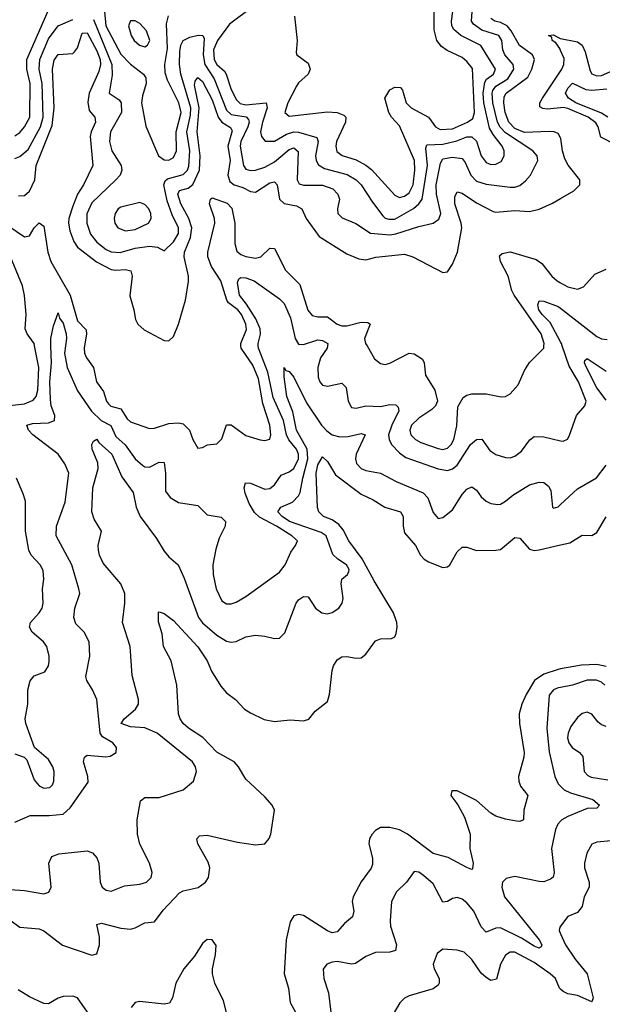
# Model space of a CAD drawing. Header units: inches. Extents: x 1603819 to 1745079, y 385938 to 533966.
# Tile 395 of 561: x 1707750 to 1710173, y 447263 to 451356. Entities that reach past the tile are written whole.
import ezdxf

# ---------------------------------------------------------------- set-up
doc = ezdxf.new("R2010")
doc.units = ezdxf.units.IN
doc.header["$MEASUREMENT"] = 0
for name, color, linetype in [('B7404', 7, 'Continuous'), ('B7405', 7, 'Continuous'), ('B7414', 7, 'Continuous'), ('B7415', 7, 'Continuous')]:
    doc.layers.add(name, color=color, linetype=linetype)

msp = doc.modelspace()

# ---------------------------------------------------------------- linework, layer by layer
at = {"layer": 'B7404', "color": 5}
for points, elevation in [([(1707670, 449747.3), (1707770, 449759.5), (1707806, 449774), (1707817.5, 449790), (1707824.7, 449815.3), (1707829.3, 449910), (1707811.9, 450000)], 380), ([(1707730, 448019.5), (1707792.5, 448047.5), (1707872.6, 448047.4), (1707930, 448052.7), (1707960.1, 448079.9), (1708034.5, 448185.5), (1708033.6, 448210), (1708015.1, 448270), (1708019.6, 448290), (1708030, 448298.7), (1708108.5, 448291.5), (1708125.5, 448294.5), (1708150.7, 448309.3), (1708152.4, 448330), (1708136.9, 448350), (1708094.5, 448374.5), (1708084.2, 448390), (1708070.6, 448530), (1708052.5, 448570), (1708028.5, 448608.5), (1708025.1, 448625.1), (1708041.6, 448710), (1708039.3, 448770), (1708017.6, 448810), (1707983.7, 448843.7), (1707975.4, 448870), (1707979.5, 448910), (1707999.3, 448970), (1707995.3, 448990), (1707966.3, 449090), (1707901, 449210), (1707903.2, 449250), (1707939.4, 449350), (1707953.8, 449470), (1707937.8, 449510), (1707909.2, 449550), (1707804.7, 449630), (1707785.8, 449650), (1707779.7, 449670), (1707803.2, 449676.8), (1707870, 449680.1), (1707894, 449690), (1707895.3, 449710), (1707880.4, 449750), (1707877.4, 449777.4), (1707874.5, 449850), (1707882.3, 449930), (1707879.7, 450000)], 360), ([(1707940.7, 450000), (1707936.5, 449970), (1707947.3, 449910), (1707990, 449812.8), (1708048.5, 449728.5), (1708089.2, 449689.2), (1708129.1, 449669.1), (1708150, 449622.7), (1708188, 449588), (1708230, 449530.1), (1708262.4, 449502.4), (1708270, 449497.4), (1708290, 449495.5), (1708330, 449516.6), (1708350, 449515.3), (1708356.6, 449470), (1708356.2, 449396.2), (1708375.6, 449370), (1708410, 449349.1), (1708490, 449336), (1708530, 449298), (1708588, 449288), (1708606, 449270), (1708603.9, 449250), (1708579.5, 449200.5), (1708565.1, 449154.9), (1708553.3, 449090), (1708554.7, 449050), (1708566.9, 448990), (1708590, 448940.2), (1708610, 448927.6), (1708630, 448927.1), (1708650, 448934), (1708690, 448958.1), (1708830, 449059.3), (1708853.4, 449090), (1708877.2, 449142.8), (1708897.6, 449170), (1708905.1, 449190), (1708882.4, 449210), (1708818, 449250), (1708747.6, 449287.6), (1708726.7, 449306.7), (1708704.2, 449344.2), (1708687.3, 449387.3), (1708683.2, 449410), (1708688.8, 449430), (1708710, 449428.7), (1708770, 449403.5), (1708790, 449407.3), (1708810, 449422.6), (1708837.1, 449462.9), (1708870, 449475.7), (1708890, 449490.1), (1708909.6, 449530), (1708909.3, 449550), (1708900.5, 449570), (1708869.6, 449609.6), (1708859.4, 449630), (1708847.7, 449690), (1708804.7, 449784.7), (1708781.6, 449890), (1708742.6, 449990), (1708742, 450000)], 360), ([(1708019.2, 450000), (1708017.4, 449990), (1708018.9, 449970), (1708027.5, 449950), (1708056.1, 449910), (1708069.4, 449850), (1708097.6, 449810), (1708110.1, 449770.1), (1708118.5, 449758.5), (1708129.3, 449749.3), (1708170, 449738.4), (1708196.5, 449696.5), (1708210, 449683.7), (1708290, 449656.2), (1708310, 449657.8), (1708370, 449677.5), (1708410, 449680.2), (1708430, 449675.4), (1708455.8, 449650), (1708470.2, 449610.2), (1708490, 449574), (1708510, 449578), (1708531.1, 449588.9), (1708570, 449593.1), (1708590, 449613), (1708610, 449671.7), (1708630, 449671.2), (1708690, 449626.7), (1708750, 449608.6), (1708770, 449606.4), (1708790, 449612.7), (1708794.6, 449630), (1708790.4, 449669.6), (1708760.8, 449760.8), (1708743.4, 449863.4), (1708719.1, 449919.1), (1708670.7, 449990), (1708670.1, 450000)], 380), ([(1709030.4, 450000), (1709028.7, 449990), (1709000.5, 449950), (1708989.7, 449910.3), (1708990.8, 449870), (1708998.2, 449850), (1709010, 449836.9), (1709030, 449832.9), (1709090, 449845.5), (1709107.1, 449827.1), (1709116.6, 449770), (1709130, 449743.6), (1709150, 449741.5), (1709190, 449750.1), (1709250, 449747.3), (1709290, 449756.3), (1709314.7, 449754.7), (1709324.6, 449744.6), (1709326.6, 449730), (1709297.1, 449670), (1709284.4, 449630), (1709286.2, 449610), (1709296.4, 449590), (1709330, 449555.7), (1709356.3, 449536.3), (1709490, 449489.1), (1709530, 449481.8), (1709550, 449488.3), (1709570, 449503.5), (1709625.3, 449590), (1709650, 449610.8), (1709671.9, 449611.9), (1709705.2, 449565.2), (1709730, 449547.7), (1709770, 449535.3), (1709790, 449535), (1709810, 449541.8), (1709837.5, 449562.5), (1709871.3, 449608.7), (1709890, 449623.6), (1709930, 449621.3), (1710000, 449605.4)], 360), ([(1709194.7, 450000), (1709226.2, 449946.2), (1709250, 449926.9), (1709270, 449922.2), (1709290, 449927.5), (1709370, 449970.2), (1709390, 449966.9), (1709424.7, 449944.7), (1709432.9, 449930), (1709438.2, 449878.2), (1709476.3, 449816.3), (1709488.2, 449770), (1709479.1, 449750), (1709464.4, 449735.6), (1709410, 449699.6), (1709379.8, 449670), (1709372.5, 449650), (1709377.4, 449630), (1709395.8, 449610), (1709418.7, 449598.7), (1709490, 449572.7), (1709510, 449568.8), (1709530, 449574.2), (1709544.9, 449590), (1709555, 449610), (1709567.8, 449667.8), (1709572.9, 449747.1), (1709594.8, 449785.2), (1709610, 449795.2), (1709630, 449800.5), (1709690, 449801), (1709752.1, 449787.9), (1709770, 449788.9), (1709790, 449800.3), (1709822.8, 449837.2), (1709850, 449898), (1709870, 449930.4), (1709929.8, 449990.2), (1709930.5, 450000)], 380), ([(1707670, 447742.7), (1707770, 447735.7), (1707850, 447721.2), (1707871.4, 447728.6), (1707880.3, 447750), (1707870.8, 447849.2), (1707883.2, 447876.8), (1707912.3, 447887.7), (1708030, 447900.2), (1708052.6, 447892.6), (1708071, 447871), (1708078.4, 447850), (1708084.3, 447770), (1708093.4, 447750), (1708110, 447737.3), (1708130, 447732.9), (1708185.1, 447754.9), (1708250, 447761.6), (1708277.6, 447770), (1708297.2, 447790), (1708300.3, 447810), (1708290, 447849.5), (1708250, 447929), (1708239.7, 447970), (1708238.9, 448030), (1708251.6, 448108.4), (1708270, 448122.4), (1708330, 448122.4), (1708430, 448154.6), (1708473.3, 448190), (1708485.4, 448230), (1708481.1, 448250), (1708468.4, 448270), (1708321.6, 448390), (1708270, 448412.3), (1708210, 448415.9), (1708171.1, 448430), (1708184.8, 448450), (1708231.8, 448490), (1708244.1, 448510), (1708244.1, 448530), (1708218.2, 448630), (1708209.8, 448750), (1708177.1, 448850), (1708186.9, 448930), (1708186.8, 448970), (1708169.8, 449010), (1708097.2, 449097.2), (1708081.6, 449130), (1708077.5, 449150), (1708076.2, 449170), (1708089.9, 449230), (1708059.4, 449279.4), (1708049.9, 449310), (1708054.3, 449410), (1708075.8, 449490), (1708074.2, 449514.2), (1708051.1, 449570), (1708049.8, 449590), (1708056.2, 449603.8), (1708070, 449612), (1708078.4, 449598.4), (1708132.5, 449550), (1708175.1, 449455.1), (1708221.6, 449390), (1708233.9, 449330), (1708251.1, 449290), (1708319.3, 449199.3), (1708350, 449146.5), (1708370, 449122.7), (1708409.5, 449089.5), (1708434.4, 449034.4), (1708493.1, 448870), (1708510, 448849), (1708570, 448796.8), (1708610, 448772.9), (1708630, 448768), (1708650, 448771.2), (1708690, 448790.2), (1708730, 448797.8), (1708770, 448793.7), (1708810, 448783), (1708830, 448784.9), (1708852.5, 448807.5), (1708899.7, 448930), (1708910, 448943.8), (1708930, 448957.6), (1708950, 448957.1), (1708979.7, 448910), (1709006.3, 448890), (1709030, 448886.2), (1709050, 448891.4), (1709077.5, 448910), (1709091.8, 448930), (1709095.9, 448950), (1709086.4, 449010), (1709089.7, 449030), (1709114, 449050), (1709118.2, 449061.8), (1709119.7, 449070), (1709109.6, 449090), (1709073, 449113), (1709052.7, 449132.7), (1709024.6, 449210), (1709003.9, 449223.9), (1708872.1, 449270), (1708842.2, 449290), (1708823, 449310), (1708836.1, 449330), (1708884.3, 449350), (1708910, 449376), (1708916.9, 449390), (1708927.1, 449450), (1708948.4, 449530), (1708945.3, 449570), (1708900.6, 449650), (1708886, 449726), (1708861.2, 449790), (1708849.3, 449870.7), (1708850, 449910.4), (1708856.8, 449896.8), (1708870, 449894), (1708890, 449870.4), (1708942.9, 449762.9), (1709005.3, 449670), (1709026.7, 449646.7), (1709050.1, 449630.1), (1709081.3, 449621.3), (1709116.6, 449623.4), (1709170, 449636), (1709187, 449630), (1709149, 449549), (1709146.9, 449530), (1709151.3, 449511.3), (1709170, 449490.2), (1709190, 449482), (1709250, 449471.1), (1709316.3, 449436.3), (1709428.3, 449388.3), (1709448, 449368), (1709470, 449306.8), (1709490, 449282), (1709510, 449286.7), (1709550, 449318.6), (1709590, 449381.6), (1709610, 449403.8), (1709630, 449413.2), (1709650, 449400.3), (1709670, 449372.8), (1709690, 449354.7), (1709710, 449345.2), (1709739.3, 449340.7), (1709750, 449341.5), (1709770, 449353.6), (1709801.2, 449378.8), (1709870, 449422), (1709910, 449433.6), (1709930, 449431.6), (1709950, 449416.4), (1709958.6, 449398.6), (1709966.4, 449330), (1709970, 449325.5), (1709990, 449330.4), (1710000, 449339.8)], 340), ([(1707710, 447611.9), (1707750, 447583.2), (1707830, 447576.8), (1707850, 447567.5), (1707928, 447508), (1708050, 447466.6), (1708070, 447471.8), (1708082, 447510), (1708081.3, 447541.3), (1708070, 447594), (1708090, 447600.2), (1708170, 447579), (1708210, 447575), (1708230, 447580.1), (1708270, 447601.3), (1708310, 447605.2), (1708346.3, 447653.7), (1708414.5, 447725.5), (1708430, 447734.8), (1708491.9, 447748.1), (1708523, 447770), (1708535.6, 447790), (1708541.2, 447830), (1708533.4, 447853.4), (1708490.7, 447930), (1708487.2, 447950), (1708497.5, 447962.5), (1708530, 447966.4), (1708656.4, 447936.4), (1708730, 447926), (1708769.8, 447930.2), (1708787.6, 447952.4), (1708794.6, 447970), (1708809.8, 448069.8), (1708800.2, 448090), (1708770, 448125.7), (1708690, 448199.1), (1708659.3, 448250), (1708641.3, 448270), (1708570, 448311.5), (1708511.3, 448371.3), (1708451.6, 448410), (1708429.8, 448430), (1708417.8, 448450), (1708410.9, 448470), (1708402.7, 448590), (1708380.2, 448690), (1708347.9, 448750), (1708343, 448803), (1708327, 448853), (1708327.5, 448892.5), (1708330, 448894.8), (1708350, 448886.8), (1708390, 448858.4), (1708490, 448749.2), (1708529.5, 448690), (1708548.2, 448648.2), (1708585.8, 448585.8), (1708610, 448557.4), (1708647.6, 448530), (1708684.6, 448490), (1708710, 448474), (1708766, 448446), (1708810, 448438), (1708874.5, 448445.5), (1708930, 448441.1), (1708951.9, 448448.1), (1708978.9, 448481.1), (1709030, 448522), (1709038.5, 448550), (1709050, 448651), (1709055.1, 448670), (1709070, 448694.4), (1709090, 448706.7), (1709110, 448708.7), (1709150, 448701.3), (1709170, 448702.4), (1709190, 448718.7), (1709230, 448773.1), (1709250, 448782.3), (1709296.6, 448783.4), (1709309.7, 448790.3), (1709316, 448804), (1709320.3, 448830), (1709318, 448850), (1709304, 448890), (1709223.7, 449023.7), (1709174.9, 449114.9), (1709118.4, 449190), (1709094.7, 449234.7), (1709077.4, 449257.4), (1709050, 449276.4), (1709014, 449290), (1708994, 449310), (1708988.6, 449328.6), (1708982.5, 449470), (1708990, 449505.3), (1709010, 449538.7), (1709030, 449519.3), (1709063.8, 449463.8), (1709170, 449384), (1709220.3, 449360.3), (1709268.7, 449328.7), (1709333.4, 449310), (1709344.8, 449290), (1709344.7, 449250), (1709350, 449223.2), (1709396.3, 449170), (1709417.3, 449130), (1709432.7, 449112.7), (1709450, 449101.8), (1709510, 449078.3), (1709530, 449081.3), (1709539.4, 449090), (1709570, 449144.2), (1709590, 449163.2), (1709610, 449162.9), (1709650, 449148.8), (1709730.2, 449150.2), (1709750, 449154), (1709810, 449203.2), (1709830, 449200.9), (1709870, 449154.4), (1709890, 449148.5), (1709910, 449152.1), (1710000, 449172.8)], 320), ([(1707730, 448304.5), (1707768, 448290), (1707778.7, 448278.7), (1707810, 448196.5), (1707830, 448170.2), (1707850, 448161.2), (1707875.6, 448164.4), (1707885.6, 448174.4), (1707892.1, 448190), (1707892.7, 448230), (1707887.4, 448250), (1707870, 448280.3), (1707810.7, 448330.7), (1707775.3, 448430), (1707772.4, 448450), (1707783, 448510), (1707783.1, 448570), (1707792.7, 448607.3), (1707810, 448628.7), (1707854.6, 448645.4), (1707869.7, 448670), (1707872.3, 448687.7), (1707872.7, 448710), (1707862.5, 448750), (1707849.1, 448770), (1707801.2, 448810), (1707790.7, 448830), (1707794.6, 448850), (1707830.8, 448890), (1707842.8, 448910), (1707846.6, 448930), (1707844.1, 448990), (1707849.9, 449030.1), (1707846.7, 449066.7), (1707835.4, 449090), (1707797.1, 449130), (1707787.3, 449150), (1707773.8, 449230), (1707773.6, 449353.6), (1707764.7, 449384.7), (1707736.1, 449450)], 380), ([(1710000, 448656.9), (1709990, 448655), (1709930, 448635.7), (1709891.4, 448608.6), (1709856.3, 448550), (1709838.2, 448510), (1709827.5, 448470), (1709828.2, 448430), (1709848.4, 448310), (1709847.5, 448290), (1709824.2, 448210), (1709825.8, 448190), (1709833.6, 448170), (1709863.6, 448130), (1709847.1, 448070), (1709844.9, 448030), (1709830, 448022), (1709816.7, 448023.3), (1709770, 448031.8), (1709730, 448045), (1709710, 448057.3), (1709649.7, 448110), (1709570, 448149.5), (1709548, 448150), (1709543, 448130), (1709572, 448092), (1709600.1, 448040.1), (1709624.2, 447970), (1709621.7, 447910), (1709636.6, 447850), (1709633.9, 447826.1), (1709630, 447823.1), (1709610, 447831.7), (1709532.7, 447872.7), (1709469.9, 447889.9), (1709363.4, 447970), (1709330, 447988.3), (1709290, 447997.9), (1709250, 447997.4), (1709230, 447985.7), (1709215.3, 447970), (1709205.3, 447950), (1709202.5, 447930), (1709217.8, 447870), (1709216.8, 447843.2), (1709211.1, 447828.9), (1709170, 447771.6), (1709136.8, 447710), (1709132.4, 447690), (1709139.4, 447650), (1709133.9, 447626.1), (1709101.3, 447598.7), (1709070, 447564), (1709050, 447559.8), (1709030, 447567.5), (1708930, 447631.7), (1708910, 447636.1), (1708890, 447631.1), (1708875, 447605), (1708858.7, 447530), (1708850.2, 447390), (1708867.5, 447330), (1708874.2, 447270), (1708896.3, 447230)], 320), ([(1710000, 448579.9), (1709990, 448577.9), (1709970, 448569.8), (1709952.5, 448547.5), (1709942, 448410), (1709952.6, 448312.6), (1709976.2, 448210), (1709990, 448179.3), (1710000, 448169.3)], 340), ([(1710000, 448024.5), (1709988.1, 448011.9), (1709979.3, 447990), (1709962.5, 447910), (1709973.4, 447810), (1709968.3, 447791.7), (1709957.7, 447782.3), (1709930, 447772.4), (1709910, 447772.6), (1709810, 447793.5), (1709773.7, 447786.3), (1709758.6, 447770), (1709755, 447750), (1709767.1, 447710), (1709910.1, 447530), (1709921.4, 447510), (1709918.9, 447501.1), (1709910, 447495.8), (1709890, 447504.1), (1709837.2, 447537.2), (1709750, 447580.1), (1709730, 447578.5), (1709690, 447562.2), (1709670, 447584.8), (1709638.4, 447650), (1709610, 447684.6), (1709590, 447699.4), (1709570, 447706.3), (1709550, 447702.5), (1709530, 447689.8), (1709510, 447687.4), (1709470, 447763.5), (1709430, 447798.5), (1709410, 447811.3), (1709390, 447815.1), (1709358.3, 447770), (1709317.2, 447730), (1709296.9, 447690), (1709290.2, 447609.8), (1709292.6, 447587.4), (1709317.8, 447510), (1709313.4, 447486.6), (1709290, 447479.8), (1709230, 447477.4), (1709190, 447460.7), (1709147.1, 447432.9), (1709129.9, 447429.9), (1709070, 447439.9), (1709050, 447438.5), (1709026.7, 447430), (1709011.6, 447408.4), (1709014.4, 447370), (1709034.7, 447310), (1709043.7, 447230)], 340), ([(1710000, 447587.7), (1709996.7, 447583.3), (1709993.8, 447570), (1710000, 447555.6)], 360), ([(1708620.1, 447190), (1708597.4, 447277.4), (1708562.1, 447350), (1708552.1, 447390), (1708551.8, 447410), (1708564.6, 447470), (1708566.7, 447506.7), (1708550.7, 447530.7), (1708530, 447532.7), (1708510, 447515.8), (1708477.5, 447462.5), (1708432.2, 447410), (1708399.8, 447350), (1708385, 447290), (1708372.7, 447267.3), (1708350, 447263.8), (1708250, 447274.9), (1708229.5, 447270.5), (1708212.8, 447250)], 320), ([(1710000, 447325.6), (1709995.7, 447330), (1709978, 447370), (1709956, 447390), (1709890, 447437.1), (1709810, 447479.1), (1709790, 447478.9), (1709770, 447466.9), (1709750.1, 447429.9), (1709732.9, 447367.1), (1709710, 447362), (1709690, 447373.4), (1709670, 447392.6), (1709630, 447449), (1709598.9, 447478.9), (1709570, 447487.5), (1709510, 447492.1), (1709485.7, 447474.3), (1709469.5, 447430), (1709473.3, 447410), (1709495, 447370), (1709495.1, 447350), (1709490, 447342), (1709470, 447326.4), (1709370, 447298.5), (1709350, 447288.4), (1709330.9, 447269.1), (1709290, 447197.6)], 360), ([(1708032.2, 447230), (1707989.8, 447289.8), (1707970, 447296.8), (1707930, 447295.3), (1707910, 447288.6), (1707870, 447265.1), (1707850, 447265.7), (1707790, 447294.3), (1707743, 447323)], 320)]:
    msp.add_lwpolyline(points, dxfattribs=dict(at, elevation=elevation))
at = {"layer": 'B7405', "color": 5}
for points, elevation in [([(1708720.8, 451410), (1708622.2, 451337.8), (1708572.3, 451270), (1708556.5, 451230), (1708558.3, 451190), (1708569.5, 451169.5), (1708601.7, 451141.7), (1708609, 451130), (1708628.2, 451070), (1708650, 451024.3), (1708667, 451007), (1708690, 451001.6), (1708774.3, 451010), (1708779.5, 450990), (1708759.5, 450930), (1708752, 450890), (1708755, 450870), (1708770.7, 450850.7), (1708810, 450851), (1708859.5, 450880.5), (1708890, 450889.8), (1708910, 450887.9), (1708985.7, 450865.7), (1708991.5, 450850), (1708980.4, 450790), (1708982.9, 450770), (1708992.2, 450752.2), (1709017.8, 450737.8), (1709112.4, 450712.4), (1709150, 450690.5), (1709169.6, 450670), (1709216.8, 450596.8), (1709260.4, 450540.4), (1709270, 450531.1), (1709285.9, 450525.9), (1709310, 450526.3), (1709388.4, 450571.6), (1709410.2, 450589.8), (1709423.4, 450610), (1709446.2, 450750), (1709438.9, 450821.1), (1709443.8, 450836.2), (1709510, 450838.3), (1709567.7, 450852.3), (1709610, 450868.2), (1709630, 450868.6), (1709650.4, 450850.4), (1709669.6, 450789.6), (1709690, 450762.7), (1709710, 450754), (1709730, 450755), (1709753.2, 450766.8), (1709765.3, 450790), (1709764.8, 450810), (1709757, 450830), (1709718.7, 450878.7), (1709704.3, 450904.3), (1709680.1, 451010), (1709678.1, 451050), (1709684.2, 451095.8), (1709691.3, 451108.7), (1709721.3, 451130), (1709728.6, 451150), (1709668.1, 451248.1), (1709584.1, 451290), (1709555.3, 451315.3), (1709547.6, 451330), (1709545.8, 451350), (1709551.5, 451390)], 460), ([(1707730, 450873), (1707750, 450886.2), (1707769.9, 450910), (1707791.8, 450950), (1707793.3, 451090), (1707779.2, 451150), (1707779.1, 451190), (1707867.7, 451392.3)], 460), ([(1708056.3, 451356.3), (1708133.2, 451170), (1708134.8, 451125.2), (1708122, 451050), (1708163.3, 451023.3), (1708171.9, 451010), (1708173.5, 450970), (1708127.4, 450890), (1708123.1, 450850), (1708132.8, 450810), (1708172.3, 450750), (1708174.4, 450730), (1708167, 450710), (1708149.7, 450690.3), (1708050, 450594.9), (1708028.7, 450548.7), (1708029.2, 450510), (1708043.8, 450463.8), (1708070.3, 450430.3), (1708110, 450400.5), (1708130.4, 450390.4), (1708168.2, 450388.2), (1708230, 450405.8), (1708290, 450414.9), (1708323, 450410), (1708350, 450395.3), (1708390, 450432.5), (1708410, 450466.9), (1708410.6, 450490), (1708384.4, 450544.4), (1708363.4, 450603.4), (1708349.1, 450670), (1708354.7, 450685.3), (1708365.1, 450694.9), (1708430, 450712), (1708447.2, 450730), (1708452.7, 450747.3), (1708457.9, 450810), (1708445.4, 450890), (1708460.7, 450959.3), (1708462, 450990), (1708420.5, 451130), (1708414.5, 451170), (1708415.8, 451224.2), (1708420.6, 451250), (1708430.3, 451269.7), (1708457.1, 451282.9), (1708491.4, 451291.4), (1708510.8, 451290.8), (1708517.5, 451277.5), (1708512.6, 451210), (1708520.4, 451170), (1708558.1, 451110), (1708610, 450979.1), (1708630, 450961.7), (1708691.8, 450951.8), (1708701.2, 450941.2), (1708703.9, 450930), (1708698.2, 450910), (1708669.5, 450850), (1708667.4, 450830), (1708680.1, 450750), (1708690, 450734), (1708710, 450728.7), (1708730, 450730.6), (1708770, 450742.8), (1708810, 450765.5), (1708870, 450816.5), (1708890, 450822.8), (1708908.1, 450808.1), (1708903.6, 450690), (1708912.9, 450672.9), (1708930, 450668.1), (1709010, 450668.2), (1709052.1, 450652.1), (1709073.1, 450630), (1709079.8, 450610), (1709071.2, 450570), (1709072.6, 450550), (1709091.5, 450531.5), (1709148.3, 450508.3), (1709208.5, 450468.5), (1709290, 450461.9), (1709315, 450465), (1709410, 450496.4), (1709469.9, 450510.1), (1709493.6, 450526.4), (1709500.9, 450550), (1709483.9, 450630), (1709482.6, 450670), (1709500.8, 450759.2), (1709510, 450776.8), (1709550, 450784.9), (1709590, 450778.5), (1709602.5, 450762.5), (1709625.7, 450710), (1709650, 450684.5), (1709690, 450671.7), (1709790, 450659.8), (1709810, 450659.5), (1709830, 450666.6), (1709854, 450686), (1709874.8, 450710), (1709905.1, 450770), (1709902, 450790), (1709884.8, 450810), (1709770, 450885), (1709748.4, 450908.4), (1709736.8, 450930), (1709718.2, 451010), (1709715.3, 451050), (1709718.4, 451061.6), (1709730, 451079.2), (1709780.6, 451110), (1709804.7, 451150), (1709802.4, 451170), (1709767.8, 451210), (1709758.9, 451230), (1709755.4, 451270), (1709742.8, 451290), (1709672.2, 451312.2), (1709637.2, 451337.2), (1709628.5, 451350), (1709632, 451390)], 440), ([(1708101.9, 451390), (1708107.6, 451330), (1708170, 451211.9), (1708210, 451171.1), (1708265, 451130), (1708274, 451114), (1708275.7, 451090), (1708260.5, 451039.5), (1708257, 451010), (1708273.8, 450913.8), (1708327.2, 450790), (1708350, 450773.2), (1708370, 450772.4), (1708390, 450783.5), (1708402, 450810), (1708400.7, 450890), (1708421, 450970), (1708412, 451010), (1708364.3, 451104.3), (1708354.9, 451134.9), (1708353.3, 451170), (1708364.3, 451235.7), (1708361, 451339), (1708368.6, 451371.4)], 460), ([(1708892.8, 451370), (1708904.4, 451270), (1708899.8, 451219.8), (1708902.8, 451210), (1708950, 451175.5), (1708957.4, 451150), (1708950.1, 451129.9), (1708910, 451093.1), (1708900.8, 451079.2), (1708864.9, 451010), (1708852.3, 450970), (1708870, 450955.4), (1709030, 450973), (1709070.2, 450970.2), (1709098.4, 450958.4), (1709106.4, 450950), (1709105.5, 450930), (1709068.1, 450850), (1709064.4, 450830), (1709068.4, 450808.4), (1709090.6, 450790.6), (1709150, 450772.7), (1709190, 450751.7), (1709213.1, 450733.1), (1709310, 450626), (1709330, 450617.1), (1709350, 450621.8), (1709370, 450636.1), (1709386.7, 450670), (1709393.7, 450730), (1709392.4, 450770), (1709330, 450914.8), (1709296.9, 450950), (1709285.1, 450970), (1709269.3, 451030), (1709290, 451064.7), (1709310, 451074.8), (1709334.4, 451074.4), (1709342.8, 451062.8), (1709357.8, 451010), (1709378, 450990), (1709450.1, 450950.1), (1709479.5, 450910), (1709499.2, 450899.2), (1709550, 450902.3), (1709612.8, 450930), (1709634.8, 450945.2), (1709642.1, 450970), (1709632.7, 451152.7), (1709610, 451182.7), (1709590, 451198.3), (1709528.1, 451228.1), (1709504.4, 451244.4), (1709485.4, 451270), (1709474, 451314), (1709474.4, 451390)], 480), ([(1710000, 450864.1), (1709990, 450882.9), (1709973.6, 450890), (1709951.7, 450891.7), (1709850, 450886.9), (1709810, 450903.1), (1709783.8, 450930), (1709769.5, 450970), (1709763.3, 451010), (1709764.7, 451035.3), (1709773.8, 451050), (1709863, 451117), (1709880.1, 451150), (1709891.8, 451190), (1709883.1, 451210), (1709828.5, 451248.5), (1709793.6, 451310), (1709776.9, 451330), (1709750, 451344.3), (1709725.7, 451350), (1709710, 451360.4)], 420), ([(1707730, 450778.4), (1707750, 450787.2), (1707784.3, 450815.7), (1707836.4, 450910), (1707847.9, 450950), (1707843.5, 451090), (1707830.2, 451150), (1707833.3, 451190), (1707870, 451275.9), (1707910, 451330.1), (1707970, 451356.7)], 440), ([(1707744.2, 450624.2), (1707770, 450625.5), (1707790, 450643.1), (1707812.5, 450690), (1707817.9, 450750), (1707884.6, 450915.4), (1707893, 450990), (1707885.8, 451150), (1707892.4, 451187.6), (1707910, 451210.8), (1707970, 451215.3), (1707977.8, 451222.2), (1707990, 451238.3), (1708010, 451300.2), (1708030, 451301.6), (1708070, 451225.9), (1708084.3, 451190), (1708086.1, 451170), (1708078.9, 451141.1), (1708038.2, 451050), (1708033.1, 451013.1), (1708038.8, 450978.8), (1708062, 450950), (1708065.4, 450930), (1708046.5, 450890), (1708042.6, 450870), (1708053.6, 450750), (1708015.5, 450670), (1707990, 450629.9), (1707970, 450581), (1707953.9, 450530), (1707952, 450510), (1707958.1, 450478.1), (1707974.2, 450434.2), (1707989.8, 450409.8), (1708069.5, 450349.5), (1708130, 450318), (1708150, 450314.7), (1708190, 450317.3), (1708211.4, 450311.4), (1708218.1, 450290), (1708207.3, 450207.3), (1708224.7, 450150), (1708231.4, 450110), (1708240.5, 450090), (1708267.1, 450067.1), (1708350, 450021.5), (1708370, 450020.9), (1708390, 450038.7), (1708410.5, 450090), (1708438.8, 450190), (1708452.4, 450267.6), (1708452.5, 450290), (1708433.5, 450370), (1708435.7, 450390), (1708459.6, 450450), (1708465.3, 450490), (1708452.6, 450530), (1708419.6, 450590), (1708407.9, 450630), (1708414.7, 450645.3), (1708450, 450655.5), (1708470, 450670.1), (1708497.8, 450730), (1708499.9, 450790), (1708487.9, 450890), (1708496.1, 450990), (1708476.4, 451083.6), (1708479.4, 451100.6), (1708490, 451116.1), (1708510, 451098.3), (1708550, 451022.5), (1708575.2, 450950), (1708590.2, 450930.2), (1708627, 450907), (1708634.1, 450894.1), (1708616.1, 450830), (1708624.7, 450770), (1708615.7, 450710), (1708623.3, 450683.3), (1708642.1, 450670), (1708678.5, 450658.5), (1708710, 450642.1), (1708730, 450638.5), (1708790, 450677.7), (1708810, 450682.2), (1708820.8, 450670), (1708830.1, 450610), (1708850, 450591.2), (1708901.5, 450581.5), (1708923.9, 450570), (1708941.5, 450530), (1708995.1, 450455.1), (1709110, 450382.7), (1709161, 450361), (1709190, 450357.6), (1709230.9, 450369.1), (1709350, 450381), (1709385.3, 450370), (1709510, 450304.4), (1709530, 450307.2), (1709550, 450339.5), (1709571.1, 450390), (1709589.3, 450490), (1709586.8, 450510), (1709560.5, 450590), (1709560.4, 450619.6), (1709570, 450640.2), (1709590, 450635.1), (1709650, 450594.4), (1709718.8, 450558.8), (1709730, 450556.1), (1709810, 450562.8), (1709870, 450559.1), (1709910, 450567.5), (1709966.7, 450593.3), (1710000, 450612.5)], 420), ([(1710000, 451227.3), (1709996.2, 451236.2), (1709979.5, 451259.5), (1709964.9, 451270), (1709963.3, 451283.3), (1709950, 451290.2), (1709970, 451292.9), (1709997.5, 451277.5), (1710000, 451277)], 380), ([(1710000, 450990.1), (1709944.4, 450984.4), (1709926.5, 450986.5), (1709914.1, 450994.1), (1709914.1, 451010), (1709924.6, 451030), (1710000, 451142.2)], 380), ([(1708670.1, 450000), (1708669.6, 450010), (1708692.7, 450067.3), (1708690.2, 450090), (1708671.7, 450130), (1708657.1, 450150), (1708618.9, 450178.9), (1708610.7, 450190), (1708586.1, 450270), (1708547.9, 450330), (1708532.2, 450370), (1708532.7, 450390), (1708561.2, 450510), (1708560.2, 450530), (1708538.8, 450590), (1708542.8, 450610), (1708550, 450615.8), (1708612.9, 450592.9), (1708632.5, 450572.5), (1708644.1, 450510), (1708645.3, 450425.3), (1708653.1, 450393.1), (1708670, 450379.5), (1708690, 450371.8), (1708730, 450365), (1708752.7, 450370), (1708790, 450405.4), (1708810, 450404.5), (1708854.7, 450314.7), (1708915.3, 450255.3), (1708947.7, 450147.7), (1708965.9, 450125.9), (1708990, 450120.3), (1709030, 450120.3), (1709070.7, 450090.7), (1709090, 450083.2), (1709110, 450083.5), (1709170, 450099), (1709197.7, 450097.7), (1709208.1, 450090), (1709183.6, 450030), (1709188.8, 450010), (1709194.7, 450000)], 380), ([(1707664.4, 450524.4), (1707770, 450453.8), (1707790, 450457.6), (1707810, 450490.1), (1707830, 450511.4), (1707850, 450496.9), (1707867.2, 450390), (1707878.6, 450350), (1707959.1, 450210), (1707990, 450103.5), (1708026.8, 450066.8), (1708028, 450048), (1708019.2, 450000)], 380), ([(1707811.9, 450000), (1707810, 450009.8), (1707780.6, 450050), (1707771.8, 450070), (1707776.4, 450130), (1707769.9, 450209.9), (1707761, 450250), (1707657.5, 450497.5)], 380), ([(1709930.5, 450000), (1709931.2, 450010), (1709919, 450050), (1709807.2, 450210), (1709797.1, 450230), (1709782.3, 450290), (1709749.9, 450350), (1709745.4, 450374.6), (1709756.1, 450383.9), (1709790, 450390.1), (1709898.6, 450358.6), (1709922.1, 450342.1), (1709962.7, 450290), (1709985.4, 450270), (1710000, 450262.1)], 380), ([(1708742, 450000), (1708741.5, 450010), (1708750.9, 450049.1), (1708750.6, 450070.6), (1708732.1, 450112.1), (1708693.4, 450173.4), (1708663.8, 450210), (1708656.4, 450263.6), (1708661.5, 450278.5), (1708670, 450283.5), (1708690, 450282.6), (1708724.6, 450270), (1708830, 450195.3), (1708850, 450176), (1708876.5, 450116.5), (1708895.5, 450030), (1708910, 450007.2), (1708930, 450005.2), (1708990, 450025.1), (1709010, 450021.5), (1709032.1, 450010), (1709030.4, 450000)], 360), ([(1710000, 450016.8), (1709956.4, 450096.4), (1709922.5, 450130), (1709909.6, 450150), (1709905.4, 450170), (1709910, 450186.4), (1709930, 450185.5), (1709990, 450163.8), (1710000, 450156)], 360), ([(1707879.7, 450000), (1707878.6, 450030), (1707890, 450082.8), (1707910, 450137.3), (1707915.1, 450115.1), (1707930, 450093.7), (1707942.7, 450050), (1707944.8, 450030), (1707940.7, 450000)], 360)]:
    msp.add_lwpolyline(points, dxfattribs=dict(at, elevation=elevation))
for points, elevation in [([(1708210, 451351.1), (1708201.7, 451330), (1708213.6, 451290), (1708226.5, 451270), (1708248.1, 451250), (1708270, 451243.5), (1708281.1, 451250), (1708290.5, 451270), (1708276.5, 451310), (1708250, 451339.7), (1708230, 451351.1)], 480), ([(1708250, 450595.2), (1708170, 450577), (1708159.1, 450570), (1708146.2, 450550), (1708143, 450530), (1708146, 450510), (1708158.3, 450490), (1708190, 450478.1), (1708230, 450483.9), (1708285, 450510), (1708296.7, 450530), (1708295.5, 450550), (1708286.6, 450570), (1708270, 450588.1)], 460)]:
    msp.add_lwpolyline(points, close=True, dxfattribs=dict(at, elevation=elevation))
at = {"layer": 'B7414', "color": 5}
for points, elevation in [([(1710000, 449605.4), (1710010, 449603.1), (1710028.4, 449611.6), (1710035.9, 449624.1), (1710065.7, 449710), (1710101.3, 449750), (1710105.6, 449770), (1710074.6, 449850), (1710035.4, 449915.4), (1710007, 450000)], 360), ([(1710190, 449774), (1710150, 449825.7), (1710107.7, 449910), (1710099.8, 449930), (1710101, 449939), (1710110, 449947.2), (1710190, 449895)], 340), ([(1710000, 449339.8), (1710070, 449405), (1710148.5, 449451.5), (1710190, 449504.4)], 340), ([(1710000, 449172.8), (1710038.4, 449181.6), (1710090, 449212.4), (1710130, 449211.3), (1710150, 449224.4), (1710190, 449289.2)], 320), ([(1710190, 448667.4), (1710150, 448674.9), (1710087, 448673), (1710000, 448656.9)], 320), ([(1710183.2, 448590), (1710170, 448601.5), (1710149.4, 448610), (1710110, 448610.3), (1710050, 448589.9), (1710000, 448579.9)], 340), ([(1710190, 448418.2), (1710170, 448423.9), (1710155.5, 448435.5), (1710130, 448468.2), (1710110, 448477.2), (1710090, 448472), (1710070, 448455.4), (1710042.7, 448417.3), (1710031, 448390), (1710029.2, 448370), (1710034.2, 448350), (1710048.3, 448330), (1710078.4, 448310), (1710092.5, 448292.5), (1710097.9, 448230), (1710113.3, 448213.3), (1710126.7, 448206.7), (1710196.4, 448196.4)], 360), ([(1710000, 448169.3), (1710014.6, 448154.6), (1710041.6, 448141.6), (1710134.1, 448114.1), (1710161.3, 448090), (1710150, 448078.7), (1710110, 448077), (1710030, 448043.2), (1710005.2, 448030), (1710000, 448024.5)], 340), ([(1710210, 447942.9), (1710150, 447937.2), (1710130, 447928), (1710108.9, 447891.1), (1710099.4, 447850), (1710099.1, 447830), (1710118, 447770), (1710119.1, 447750), (1710097.2, 447710), (1710090.1, 447669.9), (1710070, 447644.8), (1710030, 447628.2), (1710000, 447587.7)], 360), ([(1710000, 447555.6), (1710019.8, 447510), (1710059.9, 447450), (1710110.7, 447390), (1710135.7, 447290), (1710130, 447272.6), (1710070, 447299.2), (1710030, 447306.2), (1710010, 447315.3), (1710000, 447325.6)], 360)]:
    msp.add_lwpolyline(points, dxfattribs=dict(at, elevation=elevation))
at = {"layer": 'B7415', "color": 5}
for points, elevation in [([(1710000, 451277), (1710070, 451263.6), (1710089.5, 451250), (1710101.8, 451221.8), (1710123.4, 451143.4), (1710130.1, 451130.1), (1710150, 451121.9), (1710170, 451123.7), (1710230, 451149.6), (1710270, 451156.3), (1710293.9, 451166.1), (1710311.4, 451188.6), (1710317.6, 451222.4), (1710321.3, 451258.7), (1710318.5, 451290), (1710281.1, 451430)], 380), ([(1710000, 451142.2), (1710005.2, 451150), (1710013.9, 451170), (1710014.2, 451194.2), (1710000, 451227.3)], 380), ([(1710196.1, 450950), (1710170, 450967.9), (1710062.6, 451010), (1710033, 451030), (1710020.7, 451050), (1710030, 451071.8), (1710050, 451092.1), (1710105.4, 451065.4), (1710130, 451062.7), (1710191.6, 451068.4)], 360), ([(1710230, 450835.3), (1710167, 450867), (1710155.7, 450910), (1710146.8, 450926.8), (1710114.7, 450950), (1710030, 450987.2), (1710010, 450991.1), (1710000, 450990.1)], 380), ([(1710000, 450612.5), (1710055.4, 450644.6), (1710079.8, 450670), (1710079.4, 450690), (1710031.1, 450751.1), (1710017.4, 450777.4), (1710008.1, 450810), (1710001.4, 450861.4), (1710000, 450864.1)], 420), ([(1710000, 450262.1), (1710030, 450245.9), (1710070, 450235.6), (1710095.2, 450244.8), (1710141.6, 450298.4), (1710190, 450318.2)], 380), ([(1710000, 450156), (1710150, 450039.1), (1710170, 450029.4), (1710193, 450027)], 360), ([(1710007, 450000), (1710003.7, 450010), (1710000, 450016.8)], 360)]:
    msp.add_lwpolyline(points, dxfattribs=dict(at, elevation=elevation))

doc.saveas('drawing.dxf')
